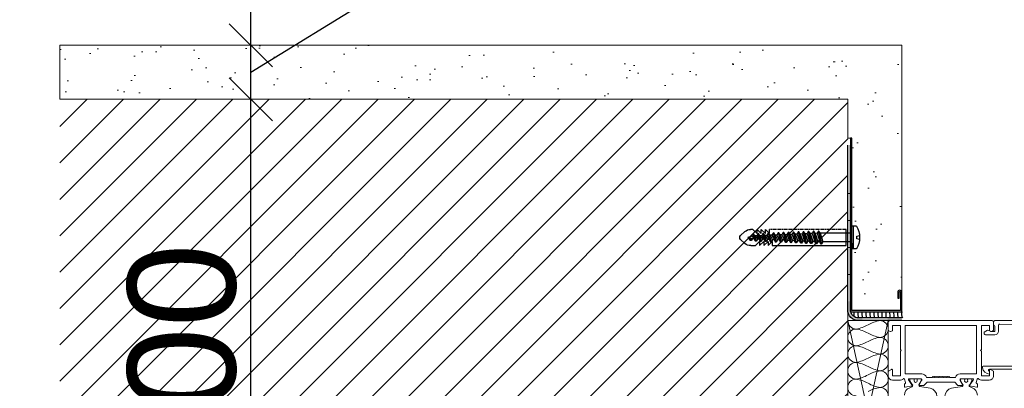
# Model space of a CAD drawing. Header units: millimetres. Extents: x 3652085 to 3778338, y -303702 to -273644.
# Tile 346 of 588: x 3708988 to 3709353, y -276434 to -276297. Entities that reach past the tile are written whole.
import ezdxf

# ---------------------------------------------------------------- set-up
doc = ezdxf.new("R2010")
doc.units = ezdxf.units.MM
doc.header["$PDMODE"] = 34
for name, pattern in [('CENTER', [2, 1.25, -0.25, 0.25, -0.25]), ('DASHED', [0.75, 0.5, -0.25]), ('HIDDEN2', [4.7625, 3.175, -1.5875])]:
    doc.linetypes.add(name, pattern=pattern)
for name, color, linetype, lineweight in [('004 Brick Wall', 7, 'Continuous', 0), ('021 Various', 7, 'Continuous', 5), ('A-Detl-Thin', 150, 'Continuous', 18), ('DIM-03    (HAUSART)', 111, 'Continuous', 5), ('G-Detl-Thin', 151, 'Continuous', 25), ('SYMBOL-DETAIL    (HAUSART)', 2, 'Continuous', 5)]:
    doc.layers.add(name, color=color, linetype=linetype, lineweight=lineweight)
for name, color, linetype in [('1', 7, 'Continuous'), ('ATTACHMT', 7, 'Continuous'), ('FIXINGS', 7, 'Continuous')]:
    doc.layers.add(name, color=color, linetype=linetype)
doc.styles.add('1-20 Eng HA', font='arial.ttf', dxfattribs={"height": 40})
doc.dimstyles.new('1-20 Eng HA', dxfattribs={"dimtxt": 40, "dimasz": 16, "dimexe": 16, "dimexo": 5, "dimgap": 5, "dimtad": 1, "dimdec": 0, "dimlfac": -1, "dimzin": 0, "dimdsep": 46, "dimtxsty": '1-20 Eng HA', "dimblk": 'OBLIQUE', "dimcen": 0.09, "dimdle": 16, "dimclrd": 256, "dimclre": 256, "dimclrt": 256, "dimadec": 0, "dimazin": 0, "dimtfac": 1, "dimtdec": 0, "dimtofl": 0, "dimtmove": 0, "dimatfit": 3, "dimldrblk": 'OBLIQUE', "dimfxl": 1, "dimtolj": 1, "dimtzin": 0, "dimlwe": 0, "dimarcsym": 0})

# ---------------------------------------------------------------- blocks, each defined once
blk = doc.blocks.new('Dubel_1')
at = {"layer": 'FIXINGS', "color": 7}
for p, q in [((1.14, 4.24), (2.9, 4.24)), ((2.23, -4.24), (2.23, 4.24)), ((2.9, 2.04), (2.9, 4.24)), ((1.07, 0.5), (0.03, 0.75)), ((1.07, -0.5), (1.07, 0.5)), ((2.9, -2.04), (2.9, 2.04)), ((2.9, 1.63), (14.57, 1.63)), ((5, -3), (5, 3)), ((14.57, 1.63), (13.63, -1.63)), ((15.07, 2.42), (14.13, -2.42)), ((15.3, 2.41), (14.36, -2.41)), ((14.57, 1.63), (15.07, 2.42)), ((15.73, 1.58), (14.79, -1.58)), ((15.07, 2.42), (15.3, 2.41)), ((15.3, 2.41), (15.73, 1.58)), ((16.43, 1.55), (15.5, -1.55)), ((15.73, 1.58), (16.43, 1.55)), ((16.93, 2.34), (16, -2.34)), ((17.16, 2.33), (16.23, -2.33)), ((16.43, 1.55), (16.93, 2.34)), ((17.59, 1.5), (16.66, -1.5)), ((16.93, 2.34), (17.16, 2.33)), ((17.16, 2.33), (17.59, 1.5)), ((18.3, 1.47), (17.36, -1.47)), ((17.59, 1.5), (18.3, 1.47)), ((18.79, 2.26), (17.86, -2.26)), ((19.03, 2.25), (18.09, -2.25)), ((18.3, 1.47), (18.79, 2.26)), ((19.46, 1.42), (18.52, -1.42)), ((18.79, 2.26), (19.03, 2.25)), ((19.03, 2.25), (19.46, 1.42)), ((20.16, 1.39), (19.23, -1.39)), ((19.46, 1.42), (20.16, 1.39)), ((20.66, 2.17), (19.73, -2.17)), ((20.89, 2.16), (19.96, -2.16)), ((20.16, 1.39), (20.66, 2.17)), ((21.32, 1.34), (20.39, -1.34)), ((20.66, 2.17), (20.89, 2.16)), ((20.89, 2.16), (21.32, 1.34)), ((22.03, 1.31), (21.09, -1.31)), ((21.32, 1.34), (22.03, 1.31)), ((22.52, 2.09), (21.59, -2.09)), ((22.76, 2.08), (21.82, -2.08)), ((22.03, 1.31), (22.52, 2.09)), ((23.19, 1.26), (22.25, -1.26)), ((22.52, 2.09), (22.76, 2.08)), ((22.76, 2.08), (23.19, 1.26)), ((23.89, 1.23), (22.96, -1.23)), ((23.19, 1.26), (23.89, 1.23)), ((24.39, 2.01), (23.46, -2.01)), ((24.62, 2), (23.69, -2)), ((23.89, 1.23), (24.39, 2.01)), ((25.05, 1.18), (24.12, -1.18)), ((24.39, 2.01), (24.62, 2)), ((24.62, 2), (25.05, 1.18)), ((25.76, 1.15), (24.82, -1.15)), ((25.05, 1.18), (25.76, 1.15)), ((26.25, 1.93), (25.32, -1.93)), ((26.49, 1.92), (25.55, -1.92)), ((25.76, 1.15), (26.25, 1.93)), ((26.92, 1.1), (25.98, -1.1)), ((26.25, 1.93), (26.49, 1.92)), ((26.49, 1.92), (26.92, 1.1)), ((27.62, 1.06), (26.69, -1.06)), ((26.92, 1.1), (27.62, 1.06)), ((28.12, 1.85), (27.19, -1.85)), ((28.35, 1.84), (27.42, -1.84)), ((27.62, 1.06), (28.12, 1.85)), ((28.78, 1.01), (27.85, -1.01)), ((28.12, 1.85), (28.35, 1.84)), ((28.35, 1.84), (28.78, 1.01)), ((29.48, 0.98), (28.55, -0.98)), ((28.78, 1.01), (29.48, 0.98)), ((29.98, 1.77), (29.05, -1.77)), ((30.22, 1.76), (29.28, -1.76)), ((29.48, 0.98), (29.98, 1.77)), ((30.65, 0.93), (29.71, -0.93)), ((29.98, 1.77), (30.22, 1.76)), ((30.22, 1.76), (30.65, 0.93)), ((31.35, 0.9), (30.42, -0.9)), ((30.65, 0.93), (31.35, 0.9)), ((31.85, 1.69), (30.92, -1.69)), ((32.08, 1.68), (31.15, -1.68)), ((31.35, 0.9), (31.85, 1.69)), ((32.51, 0.85), (31.58, -0.85)), ((31.85, 1.69), (32.08, 1.68)), ((32.08, 1.68), (32.51, 0.85)), ((33.21, 0.82), (32.28, -0.82)), ((32.51, 0.85), (33.21, 0.82)), ((33.71, 1.6), (32.78, -1.6)), ((33.95, 1.59), (33.01, -1.59)), ((33.21, 0.82), (33.71, 1.6)), ((34.89, 3), (33.34, 1.51)), ((33.34, 1.51), (33.34, 3)), ((34.38, 0.77), (33.44, -0.77)), ((33.71, 1.6), (33.95, 1.59)), ((33.95, 1.59), (34.38, 0.77)), ((35.08, 0.74), (34.15, -0.74)), ((34.38, 0.77), (35.08, 0.74)), ((35.58, 1.52), (34.65, -1.52)), ((35.81, 1.51), (34.88, -1.51)), ((36.45, 3), (34.89, 1.51)), ((34.89, 1.51), (34.89, 3)), ((35.08, 0.74), (35.58, 1.52)), ((36.24, 0.69), (35.31, -0.69)), ((35.58, 1.52), (35.81, 1.51)), ((35.81, 1.51), (36.24, 0.69)), ((36.94, 0.66), (36.01, -0.66)), ((36.24, 0.69), (36.94, 0.66)), ((38, 3), (36.45, 1.51)), ((36.45, 1.51), (36.45, 3)), ((37.44, 1.44), (36.51, -1.44)), ((37.68, 1.43), (36.74, -1.43)), ((36.94, 0.66), (37.44, 1.44)), ((38.11, 0.61), (37.17, -0.61)), ((37.44, 1.44), (37.68, 1.43)), ((37.68, 1.43), (38.11, 0.61)), ((38.81, 0.58), (37.88, -0.58)), ((39.55, 3), (38, 1.51)), ((38, 1.51), (38, 3)), ((38.11, 0.61), (38.81, 0.58)), ((39.31, 1.36), (38.38, -1.36)), ((39.54, 1.35), (38.61, -1.35)), ((38.81, 0.58), (39.31, 1.36)), ((39.97, 0.53), (39.04, -0.53)), ((39.31, 1.36), (39.54, 1.35)), ((39.54, 1.35), (39.97, 0.53)), ((40.71, 0), (39.74, -0.49)), ((39.97, 0.53), (41.41, 0)), ((40.71, 0), (40.22, -1.12)), ((40.94, 0), (40.46, -1.11)), ((40.94, 0), (40.9, -0.36)), ((40.9, -0.36), (41.41, 0)), ((42.5, 2.2), (44.09, 0.73)), ((0.03, -0.75), (1.07, -0.5)), ((2.9, -1.63), (13.63, -1.63)), ((2.9, -2.04), (2.9, -4.24)), ((32.38, -3), (5, -3)), ((13.63, -1.63), (14.13, -2.42)), ((14.13, -2.42), (14.36, -2.41)), ((14.36, -2.41), (14.79, -1.58)), ((14.79, -1.58), (15.5, -1.55)), ((15.5, -1.55), (16, -2.34)), ((16, -2.34), (16.23, -2.33)), ((16.23, -2.33), (16.66, -1.5)), ((16.66, -1.5), (17.36, -1.47)), ((17.36, -1.47), (17.86, -2.26)), ((17.86, -2.26), (18.09, -2.25)), ((18.09, -2.25), (18.52, -1.42)), ((18.52, -1.42), (19.23, -1.39)), ((19.23, -1.39), (19.73, -2.17)), ((19.73, -2.17), (19.96, -2.16)), ((19.96, -2.16), (20.39, -1.34)), ((20.39, -1.34), (21.09, -1.31)), ((21.09, -1.31), (21.59, -2.09)), ((21.59, -2.09), (21.82, -2.08)), ((21.82, -2.08), (22.25, -1.26)), ((22.25, -1.26), (22.96, -1.23)), ((22.96, -1.23), (23.46, -2.01)), ((23.46, -2.01), (23.69, -2)), ((23.69, -2), (24.12, -1.18)), ((24.12, -1.18), (24.82, -1.15)), ((24.82, -1.15), (25.32, -1.93)), ((25.32, -1.93), (25.55, -1.92)), ((25.55, -1.92), (25.98, -1.1)), ((25.98, -1.1), (26.69, -1.06)), ((26.69, -1.06), (27.19, -1.85)), ((27.19, -1.85), (27.42, -1.84)), ((27.42, -1.84), (27.85, -1.01)), ((27.85, -1.01), (28.55, -0.98)), ((28.55, -0.98), (29.05, -1.77)), ((29.05, -1.77), (29.28, -1.76)), ((29.28, -1.76), (29.71, -0.93)), ((29.71, -0.93), (30.42, -0.9)), ((30.42, -0.9), (30.92, -1.69)), ((30.92, -1.69), (31.15, -1.68)), ((31.15, -1.68), (31.58, -0.85)), ((31.58, -0.85), (32.28, -0.82)), ((32.28, -0.82), (32.78, -1.6)), ((33.94, -3), (32.38, -1.51)), ((32.38, -1.51), (32.38, -3)), ((32.78, -1.6), (33.01, -1.59)), ((33.01, -1.59), (33.44, -0.77)), ((33.44, -0.77), (34.15, -0.74)), ((35.49, -3), (33.94, -1.51)), ((33.94, -1.51), (33.94, -3)), ((34.15, -0.74), (34.65, -1.52)), ((34.65, -1.52), (34.88, -1.51)), ((34.88, -1.51), (35.31, -0.69)), ((35.31, -0.69), (36.01, -0.66)), ((37.04, -3), (35.49, -1.51)), ((35.49, -1.51), (35.49, -3)), ((36.01, -0.66), (36.51, -1.44)), ((36.51, -1.44), (36.74, -1.43)), ((36.74, -1.43), (37.17, -0.61)), ((38.59, -3), (37.04, -1.51)), ((37.04, -1.51), (37.04, -3)), ((37.17, -0.61), (37.88, -0.58)), ((37.88, -0.58), (38.38, -1.36)), ((38.38, -1.36), (38.61, -1.35)), ((40.37, -3), (38.59, -3)), ((38.61, -1.35), (39.04, -0.53)), ((39.04, -0.53), (39.74, -0.49)), ((39.74, -0.49), (40.22, -1.12)), ((40.22, -1.12), (40.46, -1.11)), ((40.46, -1.11), (40.9, -0.36)), ((42.5, -2.2), (44.09, -0.73)), ((1.14, -4.24), (2.9, -4.24))]:
    blk.add_line(p, q, dxfattribs=at)
at = {"layer": 'FIXINGS', "color": 7, "linetype": 'CENTER'}
for p, q in [((5, 3), (33.34, 3)), ((39.55, 3), (40.46, 3))]:
    blk.add_line(p, q, dxfattribs=at)
at = {"layer": 'FIXINGS', "color": 7}
for centre, radius, start, end in [((8.46, 0), 8.46, 149.9384, 210.0616), ((40.46, 0), 3, 47.3071, 89.9854), ((43.41, 0), 1, 312.6929, 47.3071), ((40.46, 0), 3, 268.1701, 314.2616)]:
    blk.add_arc(centre, radius, start, end, dxfattribs=at)
blk = doc.blocks.new('_Oblique')
at = {"color": 0, "linetype": 'ByBlock', "lineweight": -2}
blk.add_line((-0.5, -0.5), (0.5, 0.5), dxfattribs=at)
blk = doc.blocks.new('*D521')
at = {"layer": 'Defpoints', "color": 0, "lineweight": 0, "transparency": 16777216}
for p in [(3709073.97, -276326.55), (3709106.72, -276326.55), (3709090.6, -276526.55)]:
    blk.add_point(p, dxfattribs=at)
at = {"layer": 'DIM-03    (HAUSART)', "lineweight": -2, "transparency": 16777216}
blk.add_line((3709073.97, -276542.55), (3709073.97, -276310.55), dxfattribs=at)
at = {"layer": 'DIM-03    (HAUSART)', "linetype": 'HIDDEN2', "lineweight": 0, "transparency": 16777216}
for p, q in [((3709101.72, -276326.55), (3709057.97, -276326.55)), ((3709085.6, -276526.55), (3709057.97, -276526.55))]:
    blk.add_line(p, q, dxfattribs=at)
at = {"layer": 'DIM-03    (HAUSART)', "lineweight": -2, "transparency": 16777216, "xscale": 16, "yscale": 16, "zscale": 16}
for p, rotation in [((3709073.97, -276326.55), 90), ((3709073.97, -276526.55), 270)]:
    blk.add_blockref('_Oblique', p, dxfattribs=dict(at, rotation=rotation))
at = {"layer": 'DIM-03    (HAUSART)', "lineweight": 0, "transparency": 16777216, "insert": (3709048.55, -276426.55), "char_height": 40, "attachment_point": 5, "rotation": 90, "style": '1-20 Eng HA'}
blk.add_mtext('\\A1;200', dxfattribs=at)
blk = doc.blocks.new('*D522')
at = {"layer": 'Defpoints', "color": 0, "lineweight": 0, "transparency": 16777216}
for p in [(3709073.97, -276306.55), (3709073.97, -276306.55), (3709090.6, -276326.55)]:
    blk.add_point(p, dxfattribs=at)
at = {"layer": 'DIM-03    (HAUSART)', "lineweight": -2, "transparency": 16777216}
for p, q in [((3709125.83, -276284.62), (3709125.83, -276216.77)), ((3709073.97, -276316.55), (3709125.83, -276284.62)), ((3709073.97, -276342.55), (3709073.97, -276290.55))]:
    blk.add_line(p, q, dxfattribs=at)
at = {"layer": 'DIM-03    (HAUSART)', "linetype": 'HIDDEN2', "lineweight": 0, "transparency": 16777216}
for p, q in [((3709078.97, -276306.55), (3709089.97, -276306.55)), ((3709085.6, -276326.55), (3709057.97, -276326.55))]:
    blk.add_line(p, q, dxfattribs=at)
at = {"layer": 'DIM-03    (HAUSART)', "lineweight": -2, "transparency": 16777216, "xscale": 16, "yscale": 16, "zscale": 16}
for p, rotation in [((3709073.97, -276306.55), 90), ((3709073.97, -276326.55), 270)]:
    blk.add_blockref('_Oblique', p, dxfattribs=dict(at, rotation=rotation))
at = {"layer": 'DIM-03    (HAUSART)', "lineweight": 0, "transparency": 16777216, "insert": (3709100.4, -276250.69), "char_height": 40, "attachment_point": 5, "rotation": 90, "style": '1-20 Eng HA'}
blk.add_mtext('\\A1;20', dxfattribs=at)
blk = doc.blocks.new('*D524')
at = {"layer": 'Defpoints', "color": 0, "lineweight": 0, "transparency": 16777216}
for p in [(3709379.16, -276476.55), (3709350.19, -276480.48), (3709350.19, -276480.48)]:
    blk.add_point(p, dxfattribs=at)
at = {"layer": 'DIM-03    (HAUSART)', "lineweight": -2, "transparency": 16777216}
for p, q in [((3709409.89, -276400.41), (3709409.89, -276362.75)), ((3709350.19, -276478.52), (3709409.89, -276400.41)), ((3709350.19, -276476.55), (3709350.19, -276460.55)), ((3709350.19, -276476.55), (3709350.19, -276480.48)), ((3709350.19, -276480.48), (3709350.19, -276496.48))]:
    blk.add_line(p, q, dxfattribs=at)
at = {"layer": 'DIM-03    (HAUSART)', "linetype": 'HIDDEN2', "lineweight": 0, "transparency": 16777216}
for p, q in [((3709374.16, -276476.55), (3709334.19, -276476.55)), ((3709355.19, -276480.48), (3709366.19, -276480.48))]:
    blk.add_line(p, q, dxfattribs=at)
at = {"layer": 'DIM-03    (HAUSART)', "lineweight": -2, "transparency": 16777216, "xscale": 16, "yscale": 16, "zscale": 16}
for p, rotation in [((3709350.19, -276476.55), 270), ((3709350.19, -276480.48), 90)]:
    blk.add_blockref('_Oblique', p, dxfattribs=dict(at, rotation=rotation))
at = {"layer": 'DIM-03    (HAUSART)', "lineweight": 0, "transparency": 16777216, "insert": (3709384.89, -276381.58), "char_height": 40, "attachment_point": 5, "rotation": 90, "style": '1-20 Eng HA'}
blk.add_mtext('\\A1;4', dxfattribs=at)
blk = doc.blocks.new('F_042')
at = {"lineweight": 0}
for points in [[(1518.85, -31.17), (1545.15, -31.17, -0.49432), (1545.65, -31.8, -0.326592), (1543, -34.15), (1543, -33.41, -0.242223), (1543.21, -33, 0.739503), (1543, -32.37), (1518.71, -32.37, 0.4137)], [(1517, -14.37), (1541, -14.37, -0.414227), (1541.5, -14.87), (1541.5, -15.66, -0.19885), (1541.36, -16.02), (1541.15, -16.22, 0.19885), (1541, -16.58), (1541, -18.37), (1542.7, -18.37), (1542.7, -18.28), (1543.7, -17.92), (1545, -18.67), (1545, -19.07, -0.414214), (1544.5, -19.57), (1541, -19.57, -0.414161), (1539.7, -18.27), (1539.7, -16.18, 0.416523), (1539.2, -15.68), (1519.47, -15.83, 0.410062)], [(1547.5, -42.01, -0.315172), (1549.48, -39.19), (1550.18, -38.93, 0.466299), (1550.45, -38.21), (1549.55, -36.65, -0.131644), (1549.52, -36.55), (1549.52, -36.17, -0.414214), (1549.82, -35.87), (1550.69, -35.87), (1550.95, -35.92, -0.363799), (1551.12, -36.11), (1551.12, -36.33, 1.696128), (1552.17, -36.33), (1552.17, -36.11, -0.363979), (1552.34, -35.92), (1552.61, -35.87), (1553.47, -35.87, -0.414214), (1553.77, -36.17), (1553.77, -36.55, -0.131641), (1553.74, -36.65), (1552.87, -38.17, 0.127337), (1552.84, -38.27), (1552.84, -38.31, 0.363431), (1553.17, -38.71), (1557.03, -39.4, -0.363431), (1559.5, -42.35)], [(1562.51, -42.35, -0.363431), (1564.98, -39.4), (1568.84, -38.71, 0.363431), (1569.17, -38.31), (1569.17, -38.27, 0.127337), (1569.14, -38.17), (1568.27, -36.65, -0.131641), (1568.24, -36.55), (1568.24, -36.17, -0.414214), (1568.54, -35.87), (1569.41, -35.87), (1569.68, -35.92, -0.363979), (1569.84, -36.11), (1569.84, -36.33, 1.696128), (1570.89, -36.33), (1570.89, -36.11, -0.363799), (1571.06, -35.92), (1571.33, -35.87), (1572.19, -35.87, -0.414214), (1572.49, -36.17), (1572.49, -36.55, -0.131644), (1572.46, -36.65), (1571.57, -38.21, 0.466299), (1571.83, -38.93), (1572.53, -39.19, -0.315172), (1574.51, -42.01)]]:
    blk.add_lwpolyline(points, format="xyb", dxfattribs=at)
for points in [[(1541.99, -14.37), (1579.99, -14.37, -0.198913), (1580.34, -14.51, -0.198913), (1580.49, -14.87), (1580.49, -17.65, -0.267858), (1580.24, -18.08), (1579.81, -18.33, -0.198991), (1579.66, -18.35), (1578.99, -18.17), (1578.99, -16.17), (1575.99, -16.17), (1575.99, -25.07), (1575.69, -25.37), (1575.99, -25.67), (1575.99, -34.77), (1578.99, -34.77), (1578.99, -32.57, -0.57735), (1579.29, -32.4), (1580.24, -32.94, -0.267946), (1580.49, -33.38), (1580.49, -34.76, -0.413824), (1578.89, -36.36), (1575.99, -36.37, -0.146116), (1575.12, -36.11, -0.186234), (1575.03, -35.99, 0.879905), (1574.44, -36.07), (1574.08, -37.28, 0.248868), (1574.12, -37.47), (1574.47, -37.91, -0.171386), (1574.52, -38.03), (1574.52, -38.86, -0.479656), (1574.27, -39.06), (1571.61, -38.47, -1.18732), (1571.73, -38.09), (1572.99, -36.34, 0.522696), (1572.84, -35.87), (1568.33, -35.87, 0.414214), (1568.13, -36.07), (1568.13, -36.41, 0.131688), (1568.15, -36.51), (1568.99, -37.97, -1), (1568.99, -38.37), (1567.49, -38.37, -0.17265), (1567.18, -38.26), (1566.09, -37.17), (1555.9, -37.17), (1554.84, -38.22, -0.198986), (1554.49, -38.37), (1552.99, -38.37, -1), (1552.99, -37.97), (1553.83, -36.51, 0.131688), (1553.86, -36.41), (1553.86, -36.07, 0.414214), (1553.66, -35.87), (1549.14, -35.87, 0.541749), (1549, -36.35), (1550.25, -38.09, -1.18732), (1550.37, -38.47), (1547.71, -39.06, -0.479656), (1547.47, -38.86), (1547.47, -38.03, -0.171386), (1547.51, -37.91), (1547.86, -37.47, 0.248868), (1547.9, -37.28), (1547.54, -36.07, 0.879905), (1546.95, -35.99, -0.186234), (1546.87, -36.11, -0.146116), (1545.99, -36.37), (1543.09, -36.37, -0.414214), (1541.49, -34.77), (1541.49, -33.38, -0.267946), (1541.74, -32.94), (1542.69, -32.4, -0.57735), (1542.99, -32.57), (1542.99, -34.77), (1545.99, -34.77), (1545.99, -25.67), (1546.29, -25.37), (1545.99, -25.07), (1545.99, -16.17), (1542.99, -16.17), (1542.99, -18.17), (1542.32, -18.35, -0.198991), (1542.17, -18.33), (1541.74, -18.08, -0.267858), (1541.49, -17.65), (1541.49, -14.87, -0.414214), (1541.99, -14.37)], [(1560.99, -16.17), (1547.79, -16.17), (1547.79, -34.07), (1553.86, -34.07, -0.332383), (1555.59, -35.37), (1557.69, -35.37), (1557.99, -35.07), (1558.29, -35.37), (1558.59, -35.07), (1558.89, -35.37), (1559.19, -35.07), (1559.49, -35.37), (1559.79, -35.07), (1560.09, -35.37), (1560.39, -35.07), (1560.69, -35.37), (1560.99, -35.07), (1561.29, -35.37), (1561.59, -35.07), (1561.89, -35.37), (1562.19, -35.07), (1562.49, -35.37), (1562.79, -35.07), (1563.09, -35.37), (1563.39, -35.07), (1563.69, -35.37), (1563.99, -35.07), (1564.29, -35.37), (1566.4, -35.37, -0.332386), (1568.13, -34.07), (1574.19, -34.07), (1574.19, -16.17), (1560.99, -16.17)]]:
    blk.add_lwpolyline(points, format="xyb", close=True, dxfattribs=at)

msp = doc.modelspace()

# ---------------------------------------------------------------- hatches: boundary and pattern name
at = {"layer": '004 Brick Wall', "linetype": 'Continuous', "lineweight": 0}
h = msp.add_hatch(dxfattribs=at)
h.set_pattern_fill('ANSI31', scale=3, angle=-360, style=0)
h.set_pattern_definition([(45, (-22423739.214, -7492012.45), (-6.7351920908, 6.7351920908), [])])
h.paths.add_polyline_path([(3709003.26, -276526.55), (3709003.26, -276326.55), (3709295.05, -276326.55), (3709295.05, -276526.55)])
at = {"layer": '021 Various'}
h = msp.add_hatch(dxfattribs=at)
h.set_pattern_fill('SITEWORK_SAND', color=256, scale=10, angle=-90, style=0, pattern_type=2)
h.set_pattern_definition([(307.5, (6182861.607, 13576407.234), (19.26823769, 0.62993358), [0, -15.2, 0, -17, 0, -16.25]), (277.5, (6182861.607, 13576407.234), (28.22146065, -17.697767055), [0, -8.2, 0, -13.7, 0, -5.25]), (237.5, (6182861.607, 13576419.534), (0.056590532, -31.141418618), [0, -5, 0, -18, 0, -23.5]), (227.5, (6182861.607, 13576419.534), (8.776755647, -30.061266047), [0, -2.5, 0, -11.8, 0, -13.5])])
edge = h.paths.add_edge_path()
edge.add_line((3709315.05, -276306.55), (3709315.05, -276343.55))
edge.add_line((3709315.05, -276343.55), (3709315.05, -276398.02))
edge.add_arc((3709314.3, -276398.02), 0.75, 0, 180)
edge.add_line((3709313.55, -276398.02), (3709313.55, -276400.27))
edge.add_line((3709313.55, -276400.27), (3709314.05, -276400.27))
edge.add_line((3709314.05, -276400.27), (3709314.05, -276398.02))
edge.add_arc((3709314.3, -276398.02), 0.25, 0, 180, ccw=False)
edge.add_line((3709314.55, -276398.02), (3709314.55, -276404.77))
edge.add_line((3709314.55, -276404.77), (3709296.55, -276404.77))
edge.add_line((3709296.55, -276404.77), (3709296.55, -276381.99))
edge.add_line((3709296.55, -276381.99), (3709298.32, -276381.99))
edge.add_arc((3709291, -276377.76), 8.46, 329.9384, 390.0616)
edge.add_line((3709298.32, -276373.52), (3709296.55, -276373.52))
edge.add_line((3709296.55, -276373.52), (3709296.55, -276340.96))
edge.add_line((3709296.55, -276340.96), (3709295.05, -276340.96))
edge.add_line((3709295.05, -276340.96), (3709295.05, -276326.55))
edge.add_line((3709295.05, -276326.55), (3709003.26, -276326.55))
edge.add_line((3709003.26, -276326.55), (3709003.26, -276306.55))
edge.add_line((3709003.26, -276306.55), (3709315.05, -276306.55))
at = {"layer": 'ATTACHMT', "linetype": 'Continuous', "lineweight": -3}
for points in [[(3709300.43, -276408.55), (3709300.43, -276407.55), (3709299.05, -276407.55, -0.414214), (3709296.05, -276404.55), (3709296.05, -276401.43), (3709295.05, -276401.43), (3709295.05, -276404.55, 0.414214), (3709299.05, -276408.55)], [(3709309.87, -276408.55), (3709309.87, -276407.55), (3709315.05, -276407.55), (3709315.05, -276408.55)]]:
    msp.add_hatch(color=256, dxfattribs=at).paths.add_polyline_path(points)

# ---------------------------------------------------------------- linework, layer by layer
at = {"color": 0, "lineweight": 0}
for points in [[(3709296.05, -276361.43), (3709295.05, -276361.43), (3709295.05, -276371.43), (3709296.05, -276371.43), (3709296.05, -276361.43)], [(3709296.05, -276381.43), (3709295.05, -276381.43), (3709295.05, -276391.43), (3709296.05, -276391.43), (3709296.05, -276381.43)]]:
    msp.add_lwpolyline(points, close=True, dxfattribs=at)
at = {"layer": '004 Brick Wall', "color": 7, "linetype": 'Continuous', "lineweight": 18}
msp.add_lwpolyline([(3709295.05, -276346.55), (3709295.05, -276526.55)], dxfattribs=at)
at = {"layer": '021 Various'}
msp.add_lwpolyline([(3709315.05, -276306.55), (3709315.05, -276343.55), (3709315.05, -276398.02, 1), (3709313.55, -276398.02), (3709313.55, -276400.27), (3709314.05, -276400.27), (3709314.05, -276398.02, -1), (3709314.55, -276398.02), (3709314.55, -276404.77), (3709296.55, -276404.77), (3709296.55, -276381.99), (3709298.32, -276381.99, 0.268526), (3709298.32, -276373.52), (3709296.55, -276373.52), (3709296.55, -276340.96), (3709295.05, -276340.96), (3709295.05, -276326.55), (3709003.26, -276326.55), (3709003.26, -276306.55)], format="xyb", close=True, dxfattribs=at)
at = {"layer": '1', "linetype": 'Continuous', "lineweight": 0}
msp.add_lwpolyline([(3709295.05, -276408.55), (3709313.36, -276408.55)], dxfattribs=at)
at = {"layer": 'A-Detl-Thin', "color": 3, "lineweight": 0}
for points in [[(3709295.05, -276408.55, 0.414214), (3709298.14, -276411.64, 0.088209), (3709302.55, -276410.1, -0.088209), (3709306.96, -276408.55, -1), (3709306.96, -276414.73, -0.088209), (3709302.55, -276413.19, 0.088209), (3709298.14, -276411.64, 1), (3709298.14, -276417.82, 0.088209), (3709302.55, -276416.28, -0.088209), (3709306.96, -276414.73, -1), (3709306.96, -276420.91, -0.088209), (3709302.55, -276419.37, 0.088209), (3709298.14, -276417.82, 1), (3709298.14, -276424, 0.088209), (3709302.55, -276422.46, -0.088209), (3709306.96, -276420.91, -1), (3709306.96, -276427.1, -0.088209), (3709302.55, -276425.55, 0.088209), (3709298.14, -276424, 1), (3709298.14, -276430.19, 0.088209), (3709302.55, -276428.64, -0.088209), (3709306.96, -276427.1, -1), (3709306.96, -276433.28, -0.088209), (3709302.55, -276431.73, 0.088209), (3709298.14, -276430.19, 1), (3709298.14, -276436.37, 0.088209)], [(3709302.55, -276434.82, -0.088209), (3709306.96, -276433.28, -1), (3709306.96, -276439.46, -0.088209)]]:
    msp.add_lwpolyline(points, format="xyb", dxfattribs=at)
at = {"layer": 'ATTACHMT', "color": 7, "linetype": 'Continuous', "lineweight": -3}
for points in [[(3709315.05, -276408.55), (3709299.05, -276408.55, -0.414214), (3709295.05, -276404.55), (3709295.05, -276343.55)], [(3709315.05, -276407.55), (3709299.05, -276407.55, -0.414214), (3709296.05, -276404.55), (3709296.05, -276343.55)]]:
    msp.add_lwpolyline(points, format="xyb", dxfattribs=at)
msp.add_lwpolyline([(3709314.05, -276398.02, -1), (3709314.55, -276398.02), (3709314.55, -276404.77), (3709296.55, -276404.77), (3709296.55, -276340.96), (3709296.05, -276340.96), (3709296.05, -276405.27), (3709315.05, -276405.27), (3709315.05, -276398.02, 1), (3709313.55, -276398.02), (3709313.55, -276400.27), (3709314.05, -276400.27)], format="xyb", close=True, dxfattribs=at)
at = {"layer": 'ATTACHMT', "color": 3}
for centre, end in [((3709301.13, -276406.05), 195.1468), ((3709302.61, -276406.05), 202.8456), ((3709304.08, -276406.05), 202.8456), ((3709305.56, -276406.05), 202.8456), ((3709307.03, -276406.05), 202.8456), ((3709308.51, -276406.05), 202.8456), ((3709309.99, -276406.05), 202.8456), ((3709311.46, -276406.05), 202.8456), ((3709312.94, -276406.05), 202.8456), ((3709314.41, -276406.05), 202.8456), ((3709315.89, -276406.05), 202.8456), ((3709317.36, -276406.05), 202.8456), ((3709318.84, -276406.05), 202.8456)]:
    msp.add_arc(centre, 3.86, 168.35, end, dxfattribs=at)
at = {"layer": 'G-Detl-Thin', "color": 2, "lineweight": 0}
for p, q in [((3709295.05, -276408.55), (3709310.05, -276476.55)), ((3709295.05, -276476.55), (3709310.05, -276408.55))]:
    msp.add_line(p, q, dxfattribs=at)
msp.add_lwpolyline([(3709295.05, -276408.55), (3709310.05, -276408.55), (3709310.05, -276476.55), (3709295.05, -276476.55), (3709295.05, -276408.55)], close=True, dxfattribs=at)
at = {"layer": 'SYMBOL-DETAIL    (HAUSART)', "color": 171, "ltscale": 0.5}
msp.add_lwpolyline([(3709003.26, -275253.79, 12, 12, 0), (3709003.26, -275134.11, 0, 0, 0), (3709003.26, -276119.9, 0, 0, 0), (3708914.9, -276146.72, 0, 0, 0), (3709091.63, -276170.29, 0, 0, 0), (3709003.26, -276193.64, 0, 0, 0), (3709003.26, -277182.9, 12, 12, 0), (3709003.26, -277063.22, 0, 0, 0)], format="xyseb", dxfattribs=at)

# ---------------------------------------------------------------- block references
at = {"linetype": 'DASHED', "lineweight": 5, "ltscale": 0.5, "xscale": -1}
msp.add_blockref('F_042', (3710890.55, -276394.18), dxfattribs=at)
at = {"xscale": -1}
msp.add_blockref('Dubel_1', (3709299.45, -276377.76), dxfattribs=at)

# ---------------------------------------------------------------- dimensions: what is measured, and where the dimension line sits
at = {"layer": 'DIM-03    (HAUSART)', "lineweight": 0}
for base, p1, p2, override, picture, middle in [((3709073.97, -276306.55), (3709090.6, -276326.55), (3709073.97, -276306.55), {"dimclrd": 256, "dimclre": 256, "dimclrt": 256, "dimtmove": 1}, '*D522', (3709125.83, -276279.62)), ((3709350.19, -276480.48), (3709379.16, -276476.55), (3709350.19, -276480.48), {"dimtmove": 1}, '*D524', (3709409.89, -276395.41))]:
    dim = msp.add_linear_dim(base=base, p1=p1, p2=p2, angle=90, dimstyle='1-20 Eng HA', override=override, dxfattribs=at)
    dim.commit()
    dim.dimension.update_dxf_attribs({"geometry": picture, "text_midpoint": middle, "dimtype": 160})
dim = msp.add_linear_dim(base=(3709073.97, -276326.55), p1=(3709090.6, -276526.55), p2=(3709106.72, -276326.55), angle=90, dimstyle='1-20 Eng HA', override={"dimclrd": 256, "dimclre": 256, "dimclrt": 256}, dxfattribs=at)
dim.commit()
dim.dimension.update_dxf_attribs({"geometry": '*D521', "text_midpoint": (3709048.55, -276426.55)})

doc.saveas('drawing.dxf')
